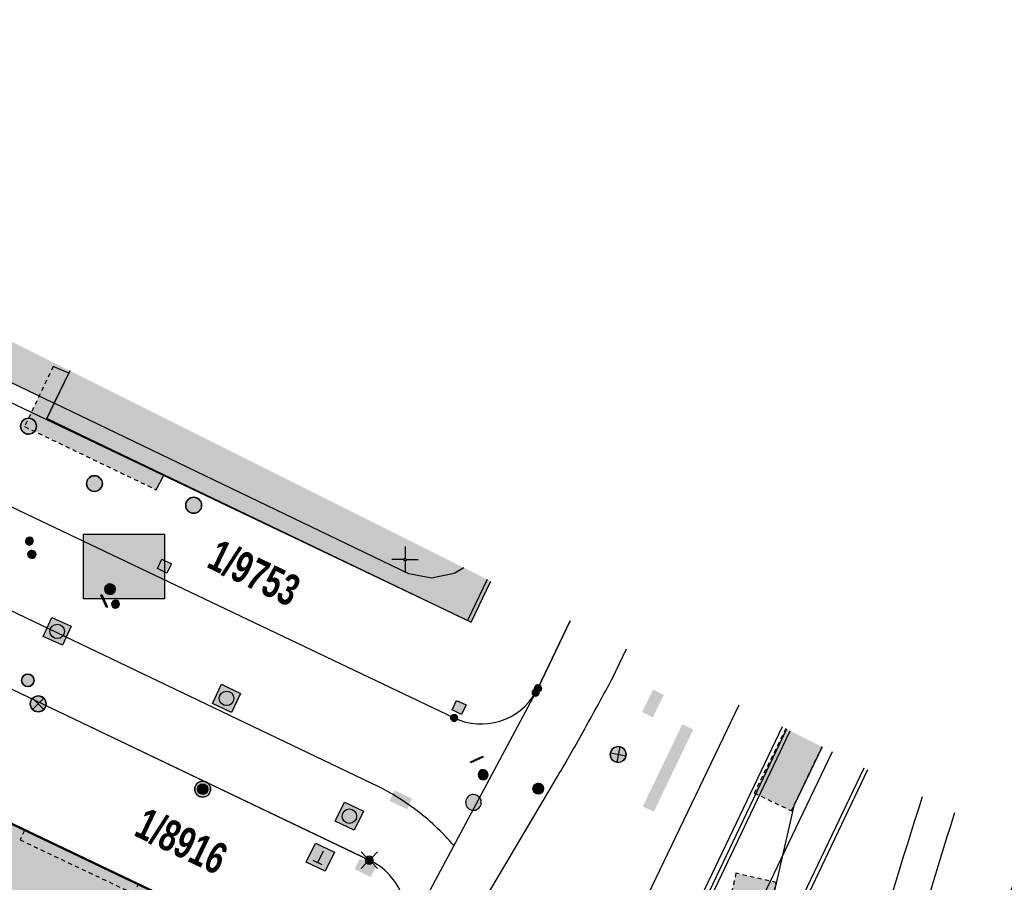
# Model space of a CAD drawing. Header units: metres. Extents: x 2695560 to 2696939, y 1260491 to 1262050.
# Tile 999 of 1005: x 2696683 to 2696729, y 1261759 to 1261800. Entities that reach past the tile are written whole.
import ezdxf

# ---------------------------------------------------------------- set-up
doc = ezdxf.new("R2010")
doc.units = ezdxf.units.M
doc.linetypes.add('AUSGEZOGEN', pattern=[0])
doc.linetypes.add('VERDECKT2_S2', pattern=[0.36, 0.2, -0.16])
for name, color, linetype in [('XR$1$AV_Flächen (EO)', 7, 'AUSGEZOGEN'), ('XR$1$AV_Gebäudeflächen (BB)', 7, 'AUSGEZOGEN'), ('XR$1$AV_Gebäudeflächen (EO)', 7, 'AUSGEZOGEN'), ('XR$1$AV_Grenzpunkte', 7, 'AUSGEZOGEN'), ('XR$1$AV_Grundstück-Nr.', 7, 'AUSGEZOGEN'), ('XR$1$AV_Koordinatennetzpunkte', 7, 'AUSGEZOGEN'), ('XR$1$AV_Linien (BB)', 7, 'AUSGEZOGEN'), ('XR$1$AV_Linien (EO)', 7, 'AUSGEZOGEN'), ('XR$1$AW_LK_Schachtdeckel', 24, 'AUSGEZOGEN'), ('XR$1$EW_LK_Bauwerk_FL_Linie_Punkt', 1, 'AUSGEZOGEN'), ('XR$1$EW_LK_Knoten', 1, 'AUSGEZOGEN'), ('XR$1$FM_LK_SW_TRASSEKNOTEN', 94, 'AUSGEZOGEN'), ('XR$1$GA_LK_Absperrarmatur', 32, 'AUSGEZOGEN'), ('XR$1$GA_LK_Rohrleitungsteil', 32, 'AUSGEZOGEN'), ('XR$1$GA_LK_Siphon', 32, 'AUSGEZOGEN'), ('XR$1$Liegenschaftsgrenzen', 7, 'AUSGEZOGEN'), ('XR$1$PFAV', 255, 'AUSGEZOGEN'), ('XR$1$PFAW', 255, 'AUSGEZOGEN'), ('XR$1$PFEW', 255, 'AUSGEZOGEN'), ('XR$1$PFGA', 255, 'AUSGEZOGEN'), ('XR$1$PFWA', 255, 'AUSGEZOGEN'), ('XR$1$PFWFM', 255, 'AUSGEZOGEN'), ('XR$1$RP_Abstandslinie', 7, 'AUSGEZOGEN'), ('XR$1$WA_LK_Absperrarmatur', 171, 'AUSGEZOGEN'), ('XR$1$WA_LK_Hydrant', 171, 'AUSGEZOGEN')]:
    doc.layers.add(name, color=color, linetype=linetype)
doc.styles.add('ARIAL', font='arial.ttf')

# ---------------------------------------------------------------- blocks, each defined once
blk = doc.blocks.new('COMPLEXOBJECT_68')
at = {"layer": 'XR$1$AV_Linien (BB)', "color": 7, "linetype": 'AUSGEZOGEN', "transparency": 33554687}
blk.add_lwpolyline([(6660.27, 11778.901), (6664.64, 11776.82), (6698.3, 11760.74)], dxfattribs=at)
for centre, radius, start, end in [((6697.054, 11758.016), 2.996, 19.3871, 65.4235), ((6697.06, 11757.976), 3.004, 333.5872, 20.1335)]:
    blk.add_arc(centre, radius, start, end, dxfattribs=at)
blk = doc.blocks.new('COMPLEXOBJECT_383')
at = {"layer": 'XR$1$AV_Linien (BB)', "color": 7, "linetype": 'AUSGEZOGEN', "transparency": 33554687}
blk.add_lwpolyline([(6698.751, 11764.221), (6669.281, 11778.316), (6666.161, 11778.056), (6637.977, 11791.549), (6603.966, 11807.759)], dxfattribs=at)
for centre, radius, start, end in [((6693.641, 11754.006), 11.422, 53.4092, 63.421), ((6693.682, 11754.065), 11.35, 40.4704, 53.3986)]:
    blk.add_arc(centre, radius, start, end, dxfattribs=at)
blk = doc.blocks.new('COMPLEXOBJECT_489')
at = {"layer": 'XR$1$AV_Linien (BB)', "color": 7, "linetype": 'AUSGEZOGEN', "transparency": 33554687}
blk.add_line((6709.853, 11769.379), (6710.514, 11770.76), dxfattribs=at)
blk.add_lwpolyline([(6685.663, 11721.56), (6687.949, 11726.322), (6701.87, 11755.452), (6703.454, 11758.322), (6707.242, 11764.705)], dxfattribs=at)
for centre, radius, start, end in [((6561.824, 11849.007), 168.087, 330.78895, 331.72318), ((6563.774, 11847.893), 165.842, 329.89343, 330.79629)]:
    blk.add_arc(centre, radius, start, end, dxfattribs=at)
blk = doc.blocks.new('COMPLEXOBJECT_647')
at = {"layer": 'XR$1$AV_Linien (BB)', "color": 7, "linetype": 'AUSGEZOGEN', "transparency": 33554687}
blk.add_line((6677.89, 11779.14), (6702.33, 11767.49), dxfattribs=at)
blk.add_arc((6703.613, 11770.201), 2.999, 244.6713, 329.6215, dxfattribs=at)
blk = doc.blocks.new('COMPLEXOBJECT_836')
at = {"layer": 'XR$1$AV_Flächen (EO)', "color": 7, "linetype": 'AUSGEZOGEN', "transparency": 33554687}
blk.add_line((6718.114, 11766.963), (6708.629, 11747.052), dxfattribs=at)
for centre, radius, start, end in [((6740.282, 11731.288), 35.361, 153.5257, 160.092), ((6740.71, 11731.135), 35.815, 160.0945, 165.8953)]:
    blk.add_arc(centre, radius, start, end, dxfattribs=at)
blk = doc.blocks.new('COMPLEXOBJECT_1016')
at = {"layer": 'XR$1$AV_Linien (EO)', "color": 7, "linetype": 'AUSGEZOGEN', "transparency": 33554687}
blk.add_line((6718.59, 11736.733), (6720.184, 11736.273), dxfattribs=at)
for centre, radius, start, end in [((7205.256, 11611.947), 502.404, 162.50535, 163.19932), ((7300.105, 11533.015), 614.514, 158.197521, 158.728535), ((7210.981, 11610.199), 508.389, 163.19721, 165.588), ((7297.214, 11534.208), 611.387, 158.734397, 160.700708)]:
    blk.add_arc(centre, radius, start, end, dxfattribs=at)
blk = doc.blocks.new('COMPLEXOBJECT_1141')
at = {"layer": 'XR$1$AV_Linien (EO)', "color": 7, "linetype": 'AUSGEZOGEN', "transparency": 33554687}
blk.add_line((6696.359, 11663.685), (6702.865, 11682.137), dxfattribs=at)
blk.add_lwpolyline([(6708.591, 11701.781), (6709.965, 11707.692), (6714.415, 11726.84)], dxfattribs=at)
for centre, radius, start, end in [((7182.385, 11618.05), 480.449, 162.3475, 166.91282), ((6528.476, 11743.626), 184.911, 340.57753, 346.92088)]:
    blk.add_arc(centre, radius, start, end, dxfattribs=at)
blk = doc.blocks.new('COMPLEXOBJECT_1142')
at = {"layer": 'XR$1$AV_Linien (EO)', "color": 7, "linetype": 'AUSGEZOGEN', "transparency": 33554687}
blk.add_line((6696.359, 11663.685), (6721.792, 11735.819), dxfattribs=at)
blk.add_arc((7287.329, 11536.411), 599.663, 158.059086, 160.577376, dxfattribs=at)
blk = doc.blocks.new('COMPLEXOBJECT_1205')
at = {"layer": 'XR$1$Liegenschaftsgrenzen', "color": 7, "linetype": 'AUSGEZOGEN', "transparency": 33554687}
blk.add_line((6677.89, 11779.14), (6702.33, 11767.49), dxfattribs=at)
blk.add_arc((6703.613, 11770.201), 2.999, 244.6713, 329.6215, dxfattribs=at)
blk = doc.blocks.new('COMPLEXOBJECT_1206')
at = {"layer": 'XR$1$Liegenschaftsgrenzen', "color": 7, "linetype": 'AUSGEZOGEN', "transparency": 33554687}
blk.add_line((6698.3, 11760.74), (6664.64, 11776.82), dxfattribs=at)
for centre, radius, start, end in [((6697.054, 11758.016), 2.996, 19.3871, 65.4235), ((6697.06, 11757.976), 3.004, 333.5872, 20.1335)]:
    blk.add_arc(centre, radius, start, end, dxfattribs=at)
blk = doc.blocks.new('COMPLEXOBJECT_1398')
at = {"layer": 'XR$1$Liegenschaftsgrenzen', "color": 7, "linetype": 'AUSGEZOGEN', "transparency": 33554687}
blk.add_line((6707.847, 11772.093), (6706.31, 11768.89), dxfattribs=at)
blk.add_arc((6703.566, 11770.223), 3.051, 329.7053, 334.092, dxfattribs=at)
blk = doc.blocks.new('BWAV20')
at = {"true_color": 0x000000, "transparency": 33554687}
blk.add_hatch(color=18, dxfattribs=at).paths.add_polyline_path([(0.17, 0), (0.16, 0.03), (0.15, 0.07), (0.14, 0.1), (0.11, 0.12), (0.09, 0.14), (0.06, 0.16), (0.03, 0.16), (-0.01, 0.17), (-0.04, 0.16), (-0.07, 0.15), (-0.1, 0.13), (-0.13, 0.11), (-0.15, 0.08), (-0.16, 0.05), (-0.17, 0.02), (-0.17, -0.02), (-0.16, -0.05), (-0.15, -0.08), (-0.13, -0.11), (-0.1, -0.13), (-0.07, -0.15), (-0.04, -0.16), (-0.01, -0.17), (0.03, -0.16), (0.06, -0.16), (0.09, -0.14), (0.11, -0.12), (0.14, -0.1), (0.15, -0.07), (0.16, -0.03)])
at = {"layer": 'XR$1$PFAV', "transparency": 33554687}
blk.add_hatch(color=7, dxfattribs=at).paths.add_polyline_path([(0.5, 0), (0.49, 0.1), (0.46, 0.2), (0.41, 0.29), (0.34, 0.36), (0.26, 0.42), (0.17, 0.47), (0.08, 0.49), (-0.03, 0.5), (-0.13, 0.48), (-0.22, 0.45), (-0.31, 0.4), (-0.38, 0.33), (-0.44, 0.24), (-0.48, 0.15), (-0.5, 0.05), (-0.5, -0.05), (-0.48, -0.15), (-0.44, -0.24), (-0.38, -0.33), (-0.31, -0.4), (-0.22, -0.45), (-0.13, -0.48), (-0.03, -0.5), (0.08, -0.49), (0.17, -0.47), (0.26, -0.42), (0.34, -0.36), (0.41, -0.29), (0.46, -0.2), (0.49, -0.1)])
blk = doc.blocks.new('BWAV19')
at = {"layer": 'XR$1$PFAV', "transparency": 33554687}
blk.add_hatch(color=7, dxfattribs=at).paths.add_polyline_path([(0, 0.24), (-0.024, 0.239), (-0.048, 0.235), (-0.072, 0.229), (-0.095, 0.221), (-0.116, 0.21), (-0.137, 0.197), (-0.156, 0.182), (-0.174, 0.165), (-0.19, 0.147), (-0.204, 0.127), (-0.215, 0.106), (-0.225, 0.083), (-0.232, 0.06), (-0.237, 0.036), (-0.24, 0.012), (-0.24, -0.012), (-0.237, -0.036), (-0.232, -0.06), (-0.225, -0.083), (-0.215, -0.106), (-0.204, -0.127), (-0.19, -0.147), (-0.174, -0.165), (-0.156, -0.182), (-0.137, -0.197), (-0.116, -0.21), (-0.095, -0.221), (-0.072, -0.229), (-0.048, -0.235), (-0.024, -0.239), (0, -0.24), (0.024, -0.239), (0.048, -0.235), (0.072, -0.229), (0.095, -0.221), (0.116, -0.21), (0.137, -0.197), (0.156, -0.182), (0.174, -0.165), (0.19, -0.147), (0.204, -0.127), (0.215, -0.106), (0.225, -0.083), (0.232, -0.06), (0.237, -0.036), (0.24, -0.012), (0.24, 0.012), (0.237, 0.036), (0.232, 0.06), (0.225, 0.083), (0.215, 0.106), (0.204, 0.127), (0.19, 0.147), (0.174, 0.165), (0.156, 0.182), (0.137, 0.197), (0.116, 0.21), (0.095, 0.221), (0.072, 0.229), (0.048, 0.235), (0.024, 0.239)])
at = {"color": 7, "transparency": 33554687}
for p, q in [((-0.5, 0.5), (-0.17, 0.17)), ((0.17, 0.17), (0.5, 0.5)), ((-0.5, -0.5), (-0.17, -0.17)), ((0.17, -0.17), (0.5, -0.5))]:
    blk.add_line(p, q, dxfattribs=at)
for start, end in [(90, 270), (270, 90)]:
    blk.add_arc((0, 0), 0.24, start, end, dxfattribs=at)
blk = doc.blocks.new('BAV15')
at = {"layer": 'XR$1$PFAV', "transparency": 33554687}
blk.add_hatch(color=7, dxfattribs=at).paths.add_polyline_path([(0.5, 0), (0.49, 0.1), (0.46, 0.2), (0.41, 0.29), (0.34, 0.36), (0.26, 0.42), (0.17, 0.47), (0.08, 0.49), (-0.03, 0.5), (-0.13, 0.48), (-0.22, 0.45), (-0.31, 0.4), (-0.38, 0.33), (-0.44, 0.24), (-0.48, 0.15), (-0.5, 0.05), (-0.5, -0.05), (-0.48, -0.15), (-0.44, -0.24), (-0.38, -0.33), (-0.31, -0.4), (-0.22, -0.45), (-0.13, -0.48), (-0.03, -0.5), (0.08, -0.49), (0.17, -0.47), (0.26, -0.42), (0.34, -0.36), (0.41, -0.29), (0.46, -0.2), (0.49, -0.1)])
at = {"color": 7, "transparency": 33554687}
for start, end in [(90, 270), (270, 90)]:
    blk.add_arc((0, 0), 0.5, start, end, dxfattribs=at)
at = {"layer": 'XR$1$PFAV', "transparency": 33554687}
blk.add_circle((0, 0), 0.5, dxfattribs=at)
blk = doc.blocks.new('BAV2041')
at = {"color": 7, "transparency": 33554687}
for p, q in [((0, 0.5), (0, 0.05)), ((-0.05, 0), (-0.5, 0)), ((0.05, 0), (0.5, 0)), ((0, -0.05), (0, -0.5))]:
    blk.add_line(p, q, dxfattribs=at)
blk.add_circle((0, 0), 0.05, dxfattribs=at)
for start, end in [(90, 270), (270, 90)]:
    blk.add_arc((0, 0), 0.05, start, end, dxfattribs=at)
blk = doc.blocks.new('BAW2087')
at = {"lineweight": 25, "true_color": 0x000000, "transparency": 33554687}
h = blk.add_hatch(color=18, dxfattribs=at)
h.paths.add_polyline_path([(-0.5, 0.5), (-0.5, -0.5), (0.5, -0.5), (0.5, 0.5)])
h.paths.add_polyline_path([(0.337, -0.069), (0.316, -0.136), (0.282, -0.196), (0.237, -0.249), (0.182, -0.292), (0.119, -0.322), (0.052, -0.34), (-0.017, -0.343), (-0.086, -0.333), (-0.151, -0.309), (-0.21, -0.272), (-0.261, -0.224), (-0.301, -0.167), (-0.328, -0.103), (-0.342, -0.035), (-0.342, 0.035), (-0.328, 0.103), (-0.301, 0.167), (-0.261, 0.224), (-0.21, 0.272), (-0.151, 0.309), (-0.086, 0.333), (-0.017, 0.343), (0.052, 0.34), (0.119, 0.322), (0.182, 0.292), (0.237, 0.249), (0.282, 0.196), (0.316, 0.136), (0.337, 0.069), (0.344, 0)], flags=16)
at = {"layer": 'XR$1$PFAW', "lineweight": 25, "transparency": 33554687}
blk.add_hatch(color=7, dxfattribs=at).paths.add_polyline_path([(0.344, 0), (0.337, 0.069), (0.316, 0.136), (0.282, 0.196), (0.237, 0.249), (0.182, 0.292), (0.119, 0.322), (0.052, 0.34), (-0.017, 0.343), (-0.086, 0.333), (-0.151, 0.309), (-0.21, 0.272), (-0.261, 0.224), (-0.301, 0.167), (-0.328, 0.103), (-0.342, 0.035), (-0.342, -0.035), (-0.328, -0.103), (-0.301, -0.167), (-0.261, -0.224), (-0.21, -0.272), (-0.151, -0.309), (-0.086, -0.333), (-0.017, -0.343), (0.052, -0.34), (0.119, -0.322), (0.182, -0.292), (0.237, -0.249), (0.282, -0.196), (0.316, -0.136), (0.337, -0.069)])
at = {"lineweight": 25, "transparency": 33554687}
for p, q in [((-0.5, 0.5, 0.993), (0.5, 0.5, 0.993)), ((-0.5, -0.5, 0.993), (-0.5, 0.5, 0.993)), ((0.5, 0.5, 0.993), (0.5, -0.5, 0.993)), ((0.5, -0.5, 0.993), (-0.5, -0.5, 0.993))]:
    blk.add_line(p, q, dxfattribs=at)
blk.add_circle((0, 0), 0.344, dxfattribs=at)
at = {"layer": 'XR$1$PFAW', "lineweight": 25, "transparency": 33554687}
blk.add_line((-0.5, 0.5), (0.5, 0.5), dxfattribs=at)
at = {"layer": 'XR$1$PFAW', "color": 31, "lineweight": 25, "transparency": 33554687}
for p, q in [((-0.5, -0.5), (-0.5, 0.5)), ((0.5, 0.5), (0.5, -0.5)), ((0.5, -0.5), (-0.5, -0.5))]:
    blk.add_line(p, q, dxfattribs=at)
at = {"layer": 'XR$1$PFAW', "lineweight": 25, "transparency": 33554687}
blk.add_circle((0, 0), 0.344, dxfattribs=at)
blk = doc.blocks.new('BAW2088')
at = {"layer": 'XR$1$PFAW', "transparency": 33554687}
blk.add_hatch(color=253, dxfattribs=at).paths.add_polyline_path([(0.51, 0), (0.5, 0.101), (0.47, 0.197), (0.421, 0.286), (0.355, 0.362), (0.275, 0.424), (0.184, 0.469), (0.086, 0.494), (-0.015, 0.499), (-0.115, 0.484), (-0.21, 0.449), (-0.296, 0.395), (-0.369, 0.326), (-0.427, 0.243), (-0.467, 0.15), (-0.487, 0.051), (-0.487, -0.051), (-0.467, -0.15), (-0.427, -0.243), (-0.369, -0.326), (-0.296, -0.395), (-0.21, -0.449), (-0.115, -0.484), (-0.015, -0.499), (0.086, -0.494), (0.184, -0.469), (0.275, -0.424), (0.355, -0.362), (0.421, -0.286), (0.47, -0.197), (0.5, -0.101)])
at = {"transparency": 33554687}
for start, end in [(91.19481, 268.80519), (268.80519, 91.19481)]:
    blk.add_arc((0.01, 0), 0.5, start, end, dxfattribs=at)
at = {"layer": 'XR$1$PFAW', "transparency": 33554687}
blk.add_circle((0.01, 0), 0.5, dxfattribs=at)
blk = doc.blocks.new('BAW2082')
at = {"layer": 'XR$1$PFAW', "transparency": 33554687}
blk.add_hatch(color=7, dxfattribs=at).paths.add_polyline_path([(0.509, -0.003), (0.499, 0.098), (0.469, 0.194), (0.42, 0.283), (0.354, 0.359), (0.274, 0.421), (0.183, 0.466), (0.085, 0.491), (-0.016, 0.496), (-0.116, 0.481), (-0.211, 0.446), (-0.297, 0.392), (-0.37, 0.323), (-0.428, 0.24), (-0.468, 0.147), (-0.488, 0.047), (-0.488, -0.054), (-0.468, -0.153), (-0.428, -0.246), (-0.37, -0.329), (-0.297, -0.398), (-0.211, -0.452), (-0.116, -0.487), (-0.016, -0.502), (0.085, -0.497), (0.183, -0.472), (0.274, -0.427), (0.354, -0.366), (0.42, -0.289), (0.469, -0.2), (0.499, -0.104)])
at = {"transparency": 33554687}
for start, end in [(91.19481, 268.80519), (268.80519, 91.19481)]:
    blk.add_arc((0.01, 0), 0.5, start, end, dxfattribs=at)
at = {"layer": 'XR$1$PFAW', "transparency": 33554687}
blk.add_circle((0.009, -0.003), 0.5, dxfattribs=at)
blk = doc.blocks.new('BAW2089')
at = {"layer": 'XR$1$PFAW', "transparency": 33554687}
blk.add_hatch(color=7, dxfattribs=at).paths.add_polyline_path([(-0.5, 0.5), (-0.5, -0.5), (0.5, -0.5), (0.5, 0.5)])
at = {"transparency": 33554687}
blk.add_lwpolyline([(-0.5, 0.5), (0.5, 0.5), (0.5, -0.5), (-0.5, -0.5), (-0.5, 0.5)], close=True, dxfattribs=at)
at = {"layer": 'XR$1$PFAW', "transparency": 33554687}
blk.add_lwpolyline([(-0.5, 0.5), (0.5, 0.5), (0.5, -0.5), (-0.5, -0.5), (-0.5, 0.5)], close=True, dxfattribs=at)
blk = doc.blocks.new('BWA2009')
at = {"true_color": 0x000000, "transparency": 33554687}
blk.add_hatch(color=18, dxfattribs=at).paths.add_polyline_path([(0.333, 0), (0.327, 0.067), (0.306, 0.131), (0.274, 0.19), (0.23, 0.242), (0.176, 0.283), (0.116, 0.313), (0.05, 0.329), (-0.017, 0.333), (-0.084, 0.323), (-0.147, 0.299), (-0.204, 0.264), (-0.253, 0.217), (-0.291, 0.162), (-0.318, 0.1), (-0.332, 0.034), (-0.332, -0.034), (-0.318, -0.1), (-0.291, -0.162), (-0.253, -0.217), (-0.204, -0.264), (-0.147, -0.299), (-0.084, -0.323), (-0.017, -0.333), (0.05, -0.329), (0.116, -0.313), (0.176, -0.283), (0.23, -0.242), (0.274, -0.19), (0.306, -0.131), (0.327, -0.067)])
at = {"layer": 'XR$1$PFWA', "transparency": 33554687}
blk.add_hatch(color=7, dxfattribs=at).paths.add_polyline_path([(0.5, 0), (0.49, 0.101), (0.459, 0.197), (0.41, 0.286), (0.344, 0.362), (0.264, 0.424), (0.174, 0.469), (0.076, 0.494), (-0.025, 0.499), (-0.125, 0.484), (-0.22, 0.449), (-0.306, 0.395), (-0.379, 0.326), (-0.437, 0.243), (-0.477, 0.15), (-0.497, 0.051), (-0.497, -0.051), (-0.477, -0.15), (-0.437, -0.243), (-0.379, -0.326), (-0.306, -0.395), (-0.22, -0.449), (-0.125, -0.484), (-0.025, -0.499), (0.076, -0.494), (0.174, -0.469), (0.264, -0.424), (0.344, -0.362), (0.41, -0.286), (0.459, -0.197), (0.49, -0.101)])
at = {"transparency": 33554687}
blk.add_circle((0, 0), 0.333, dxfattribs=at)
for start, end in [(90, 180), (180, 270), (0, 90), (270, 0)]:
    blk.add_arc((0, 0), 0.5, start, end, dxfattribs=at)
at = {"layer": 'XR$1$PFWA', "transparency": 33554687}
blk.add_circle((0, 0), 0.5, dxfattribs=at)
blk = doc.blocks.new('BWA965')
at = {"layer": 'XR$1$PFWA', "transparency": 33554687}
blk.add_hatch(color=7, dxfattribs=at).paths.add_polyline_path([(0, 0.5), (-0.051, 0.497), (-0.101, 0.49), (-0.15, 0.477), (-0.197, 0.459), (-0.243, 0.437), (-0.286, 0.41), (-0.326, 0.379), (-0.362, 0.344), (-0.395, 0.306), (-0.424, 0.264), (-0.449, 0.22), (-0.469, 0.174), (-0.484, 0.125), (-0.494, 0.076), (-0.499, 0.025), (-0.499, -0.025), (-0.494, -0.076), (-0.484, -0.125), (-0.469, -0.174), (-0.449, -0.22), (-0.424, -0.264), (-0.395, -0.306), (-0.362, -0.344), (-0.326, -0.379), (-0.286, -0.41), (-0.243, -0.437), (-0.197, -0.459), (-0.15, -0.477), (-0.101, -0.49), (-0.051, -0.497), (0, -0.5), (0.051, -0.497), (0.101, -0.49), (0.15, -0.477), (0.197, -0.459), (0.243, -0.437), (0.286, -0.41), (0.326, -0.379), (0.362, -0.344), (0.395, -0.306), (0.424, -0.264), (0.449, -0.22), (0.469, -0.174), (0.484, -0.125), (0.494, -0.076), (0.499, -0.025), (0.499, 0.025), (0.494, 0.076), (0.484, 0.125), (0.469, 0.174), (0.449, 0.22), (0.424, 0.264), (0.395, 0.306), (0.362, 0.344), (0.326, 0.379), (0.286, 0.41), (0.243, 0.437), (0.197, 0.459), (0.15, 0.477), (0.101, 0.49), (0.051, 0.497)])
at = {"transparency": 33554687}
blk.add_line((0, 0.5), (0, -0.5), dxfattribs=at)
for start, end in [(90, 270), (270, 90)]:
    blk.add_arc((0, 0), 0.5, start, end, dxfattribs=at)
blk = doc.blocks.new('BWA2012')
at = {"layer": 'XR$1$PFWA', "transparency": 33554687}
blk.add_hatch(color=7, dxfattribs=at).paths.add_polyline_path([(0.5, 0), (0.49, 0.1), (0.46, 0.2), (0.41, 0.29), (0.34, 0.36), (0.26, 0.42), (0.17, 0.47), (0.08, 0.49), (-0.03, 0.5), (-0.13, 0.48), (-0.22, 0.45), (-0.31, 0.4), (-0.38, 0.33), (-0.44, 0.24), (-0.48, 0.15), (-0.5, 0.05), (-0.5, -0.05), (-0.48, -0.15), (-0.44, -0.24), (-0.38, -0.33), (-0.31, -0.4), (-0.22, -0.45), (-0.13, -0.48), (-0.03, -0.5), (0.08, -0.49), (0.17, -0.47), (0.26, -0.42), (0.34, -0.36), (0.41, -0.29), (0.46, -0.2), (0.49, -0.1)])
at = {"transparency": 33554687}
blk.add_line((0.35, 0.35), (-0.35, -0.35), dxfattribs=at)
for start, end in [(45, 225), (225, 45)]:
    blk.add_arc((0, 0), 0.5, start, end, dxfattribs=at)
at = {"layer": 'XR$1$PFWA', "transparency": 33554687}
blk.add_circle((0, 0), 0.5, dxfattribs=at)
blk = doc.blocks.new('BGA2013')
at = {"transparency": 33554687}
blk.add_hatch(color=36, dxfattribs=at).paths.add_polyline_path([(-0.291, -0.409), (0.352, 0.357), (0.291, 0.409), (-0.352, -0.357)])
at = {"color": 32, "transparency": 33554687}
blk.add_lwpolyline([(-0.291, -0.409), (-0.352, -0.357), (0.291, 0.409), (0.352, 0.357), (-0.291, -0.409)], close=True, dxfattribs=at)
blk = doc.blocks.new('BGA15')
at = {"layer": 'XR$1$PFGA', "transparency": 33554687}
blk.add_hatch(color=7, dxfattribs=at).paths.add_polyline_path([(0.5, 0), (0.49, 0.101), (0.459, 0.197), (0.41, 0.286), (0.344, 0.362), (0.264, 0.424), (0.174, 0.469), (0.076, 0.494), (-0.025, 0.499), (-0.125, 0.484), (-0.22, 0.449), (-0.306, 0.395), (-0.379, 0.326), (-0.437, 0.243), (-0.477, 0.15), (-0.497, 0.051), (-0.497, -0.051), (-0.477, -0.15), (-0.437, -0.243), (-0.379, -0.326), (-0.306, -0.395), (-0.22, -0.449), (-0.125, -0.484), (-0.025, -0.499), (0.076, -0.494), (0.174, -0.469), (0.264, -0.424), (0.344, -0.362), (0.41, -0.286), (0.459, -0.197), (0.49, -0.101)])
at = {"color": 32, "transparency": 33554687}
for start, end in [(91.19481, 268.80519), (268.80519, 91.19481)]:
    blk.add_arc((0, 0), 0.5, start, end, dxfattribs=at)
at = {"layer": 'XR$1$PFGA', "transparency": 33554687}
blk.add_circle((0, 0), 0.5, dxfattribs=at)
blk = doc.blocks.new('BGA965')
at = {"layer": 'XR$1$PFGA', "transparency": 33554687}
blk.add_hatch(color=7, dxfattribs=at).paths.add_polyline_path([(0.5, 0), (0.49, 0.101), (0.459, 0.197), (0.41, 0.286), (0.344, 0.362), (0.264, 0.424), (0.174, 0.469), (0.076, 0.494), (-0.025, 0.499), (-0.125, 0.484), (-0.22, 0.449), (-0.306, 0.395), (-0.379, 0.326), (-0.437, 0.243), (-0.477, 0.15), (-0.497, 0.051), (-0.497, -0.051), (-0.477, -0.15), (-0.437, -0.243), (-0.379, -0.326), (-0.306, -0.395), (-0.22, -0.449), (-0.125, -0.484), (-0.025, -0.499), (0.076, -0.494), (0.174, -0.469), (0.264, -0.424), (0.344, -0.362), (0.41, -0.286), (0.459, -0.197), (0.49, -0.101)])
at = {"color": 32, "transparency": 33554687}
blk.add_line((0, 0.5), (0, -0.5), dxfattribs=at)
for start, end in [(90, 270), (270, 90)]:
    blk.add_arc((0, 0), 0.5, start, end, dxfattribs=at)
at = {"layer": 'XR$1$PFGA', "transparency": 33554687}
blk.add_circle((0, 0), 0.5, dxfattribs=at)
blk = doc.blocks.new('BGA2012')
at = {"layer": 'XR$1$PFGA', "transparency": 33554687}
blk.add_hatch(color=7, dxfattribs=at).paths.add_polyline_path([(0.35, -0.35), (0.42, -0.28), (0.46, -0.19), (0.49, -0.09), (0.5, 0.01), (0.49, 0.11), (0.45, 0.21), (0.4, 0.3), (0.34, 0.37), (0.25, 0.43), (0.16, 0.47), (0.06, 0.5), (-0.04, 0.5), (-0.14, 0.48), (-0.23, 0.44), (-0.32, 0.39), (-0.39, 0.32), (-0.44, 0.23), (-0.48, 0.14), (-0.5, 0.04), (-0.5, -0.06), (-0.47, -0.16), (-0.43, -0.25), (-0.37, -0.34), (-0.3, -0.4), (-0.21, -0.45), (-0.11, -0.49), (-0.01, -0.5), (0.09, -0.49), (0.19, -0.46), (0.28, -0.42)])
at = {"color": 32, "transparency": 33554687}
blk.add_line((0.35, 0.35), (-0.35, -0.35), dxfattribs=at)
for start, end in [(45, 225), (225, 45)]:
    blk.add_arc((0, 0), 0.5, start, end, dxfattribs=at)
blk = doc.blocks.new('BEW15')
at = {"layer": 'XR$1$PFEW', "transparency": 33554687}
h = blk.add_hatch(color=7, dxfattribs=at)
h.paths.add_polyline_path([(-0.5, 0), (-0.497, -0.05), (-0.489, -0.1), (-0.477, -0.15), (-0.459, -0.197), (-0.437, -0.242), (-0.41, -0.285), (-0.379, -0.326), (-0.344, -0.362), (-0.306, -0.395), (-0.264, -0.424), (-0.22, -0.449), (-0.173, -0.469), (-0.125, -0.484), (-0.075, -0.494), (-0.025, -0.499), (0.026, -0.499), (0.076, -0.494), (0.126, -0.484), (0.174, -0.469), (0.22, -0.449), (0.265, -0.424), (0.306, -0.395), (0.345, -0.362), (0.38, -0.326), (0.411, -0.285), (0.437, -0.242), (0.46, -0.197), (0.477, -0.15), (0.49, -0.1), (0.498, -0.05), (0.5, 0), (0.498, 0.051), (0.49, 0.101), (0.477, 0.15), (0.46, 0.197), (0.437, 0.243), (0.411, 0.286), (0.38, 0.326), (0.345, 0.363), (0.306, 0.396), (0.265, 0.424), (0.22, 0.449), (0.174, 0.469), (0.126, 0.484), (0.076, 0.494), (0.026, 0.5), (-0.025, 0.5), (-0.075, 0.494), (-0.125, 0.484), (-0.173, 0.469), (-0.22, 0.449), (-0.264, 0.424), (-0.306, 0.396), (-0.344, 0.363), (-0.379, 0.326), (-0.41, 0.286), (-0.437, 0.243), (-0.459, 0.197), (-0.477, 0.15), (-0.489, 0.101), (-0.497, 0.051)])
h.paths.add_polyline_path([(0.01, 0.001), (0.01, 0), (0.01, -0.001), (0.01, -0.002), (0.01, -0.003), (0.009, -0.004), (0.009, -0.005), (0.009, -0.006), (0.008, -0.006), (0.007, -0.007), (0.006, -0.008), (0.006, -0.008), (0.005, -0.009), (0.004, -0.009), (0.003, -0.01), (0.002, -0.01), (0.001, -0.01), (0, -0.01), (-0.001, -0.01), (-0.002, -0.01), (-0.003, -0.009), (-0.004, -0.009), (-0.005, -0.008), (-0.006, -0.008), (-0.007, -0.007), (-0.007, -0.006), (-0.008, -0.006), (-0.008, -0.005), (-0.009, -0.004), (-0.009, -0.003), (-0.009, -0.002), (-0.01, -0.001), (-0.01, 0), (-0.01, 0.001), (-0.009, 0.002), (-0.009, 0.003), (-0.009, 0.004), (-0.008, 0.005), (-0.008, 0.006), (-0.007, 0.007), (-0.007, 0.007), (-0.006, 0.008), (-0.005, 0.009), (-0.004, 0.009), (-0.003, 0.01), (-0.002, 0.01), (-0.001, 0.01), (0, 0.01), (0.001, 0.01), (0.002, 0.01), (0.003, 0.01), (0.004, 0.01), (0.005, 0.009), (0.006, 0.009), (0.006, 0.008), (0.007, 0.007), (0.008, 0.007), (0.009, 0.006), (0.009, 0.005), (0.009, 0.004), (0.01, 0.003), (0.01, 0.002)], flags=16)
at = {"color": 1, "transparency": 33554687}
for start, end in [(0, 180), (180, 0)]:
    blk.add_arc((0, 0), 0.5, start, end, dxfattribs=at)
at = {"layer": 'XR$1$PFEW', "transparency": 33554687}
blk.add_circle((0, 0), 0.5, dxfattribs=at)
blk = doc.blocks.new('BEWLP2549_S')
at = {"layer": 'XR$1$PFEW', "transparency": 33554687}
blk.add_hatch(color=7, dxfattribs=at).paths.add_polyline_path([(0.5, 0), (0.49, 0.101), (0.459, 0.197), (0.41, 0.286), (0.344, 0.362), (0.264, 0.424), (0.174, 0.469), (0.076, 0.494), (-0.025, 0.499), (-0.125, 0.484), (-0.22, 0.449), (-0.306, 0.395), (-0.379, 0.326), (-0.437, 0.243), (-0.477, 0.15), (-0.497, 0.051), (-0.497, -0.051), (-0.477, -0.15), (-0.437, -0.243), (-0.379, -0.326), (-0.306, -0.395), (-0.22, -0.449), (-0.125, -0.484), (-0.025, -0.499), (0.076, -0.494), (0.174, -0.469), (0.264, -0.424), (0.344, -0.362), (0.41, -0.286), (0.459, -0.197), (0.49, -0.101)])
at = {"color": 1, "transparency": 33554687}
for p, q in [((0.354, -0.354), (-0.354, 0.354)), ((-0.354, -0.354), (0.354, 0.354))]:
    blk.add_line(p, q, dxfattribs=at)
for start, end in [(91.38095, 268.61905), (268.61905, 91.38095)]:
    blk.add_arc((0, 0), 0.5, start, end, dxfattribs=at)
at = {"layer": 'XR$1$PFEW', "transparency": 33554687}
blk.add_circle((0, 0), 0.5, dxfattribs=at)
blk = doc.blocks.new('BWFM5')
at = {"layer": 'XR$1$PFWFM', "transparency": 33554687}
blk.add_hatch(color=7, dxfattribs=at).paths.add_polyline_path([(-0.5, 0.5), (-0.5, -0.5), (0.5, -0.5), (0.5, 0.5)])
at = {"color": 94, "transparency": 33554687}
for p, q in [((-0.237, 0.281), (0.236, 0.281)), ((0, 0.278), (0, -0.341))]:
    blk.add_line(p, q, dxfattribs=at)
blk.add_lwpolyline([(-0.5, 0.5), (0.5, 0.5), (0.5, -0.5), (-0.5, -0.5), (-0.5, 0.5)], close=True, dxfattribs=at)
blk = doc.blocks.new('BWFM2')
at = {"layer": 'XR$1$PFWFM', "transparency": 33554687}
blk.add_hatch(color=7, dxfattribs=at).paths.add_polyline_path([(0, 0.5), (-0.05, 0.496), (-0.099, 0.488), (-0.147, 0.474), (-0.194, 0.456), (-0.238, 0.434), (-0.28, 0.407), (-0.32, 0.376), (-0.355, 0.341), (-0.388, 0.303), (-0.416, 0.261), (-0.44, 0.217), (-0.459, 0.171), (-0.474, 0.124), (-0.484, 0.075), (-0.489, 0.025), (-0.489, -0.025), (-0.484, -0.075), (-0.474, -0.124), (-0.459, -0.171), (-0.44, -0.217), (-0.416, -0.261), (-0.388, -0.303), (-0.355, -0.341), (-0.32, -0.376), (-0.28, -0.407), (-0.238, -0.434), (-0.194, -0.456), (-0.147, -0.474), (-0.099, -0.488), (-0.05, -0.496), (0, -0.5), (0.051, -0.498), (0.102, -0.492), (0.152, -0.48), (0.2, -0.462), (0.247, -0.441), (0.291, -0.414), (0.332, -0.383), (0.369, -0.348), (0.403, -0.309), (0.433, -0.268), (0.458, -0.223), (0.478, -0.176), (0.494, -0.127), (0.505, -0.077), (0.51, -0.026), (0.51, 0.026), (0.505, 0.077), (0.494, 0.127), (0.478, 0.176), (0.458, 0.223), (0.433, 0.268), (0.403, 0.309), (0.369, 0.348), (0.332, 0.383), (0.291, 0.414), (0.247, 0.441), (0.2, 0.462), (0.152, 0.48), (0.102, 0.492), (0.051, 0.498)])
at = {"color": 94, "transparency": 33554687}
for start, end in [(91.19481, 268.80519), (268.80519, 91.19481)]:
    blk.add_arc((0.01, 0), 0.5, start, end, dxfattribs=at)
blk = doc.blocks.new('COMPLEXOBJECT_2830')
at = {"layer": 'XR$1$AV_Flächen (EO)', "color": 7, "linetype": 'AUSGEZOGEN', "transparency": 33554687}
blk.add_lwpolyline([(6712.282, 11744.701), (6715.944, 11752.383), (6716.544, 11753.643), (6721.974, 11765.034)], dxfattribs=at)
for centre, radius, start, end in [((6744.201, 11729.874), 35.195, 155.0837, 160.7846), ((6744.33, 11729.826), 35.333, 160.7806, 165.2378)]:
    blk.add_arc(centre, radius, start, end, dxfattribs=at)

msp = doc.modelspace()

# ---------------------------------------------------------------- hatches: boundary and pattern name
at = {"transparency": 33554687}
for points in [[(2696685.697, 1261776.014), (2696685.697, 1261772.958), (2696689.547, 1261772.958), (2696689.547, 1261776.014)], [(2696712.227, 1261767.575), (2696712.734, 1261767.325), (2696713.259, 1261768.393), (2696712.752, 1261768.643)], [(2696712.262, 1261763.097), (2696712.781, 1261762.847), (2696714.656, 1261766.749), (2696714.137, 1261766.999)], [(2696700.474, 1261763.866), (2696700.233, 1261763.361), (2696701.065, 1261762.964), (2696701.305, 1261763.469)], [(2696698.815, 1261760.625), (2696698.569, 1261760.123), (2696699.339, 1261759.746), (2696699.585, 1261760.249)]]:
    msp.add_hatch(color=7, dxfattribs=at).paths.add_polyline_path(points)
at = {"layer": 'XR$1$AV_Gebäudeflächen (BB)', "true_color": 0xd2d2d2, "transparency": 33554687}
for points in [[(2696705.046, 1261773.787), (2696682.088, 1261785.257), (2696681.331, 1261783.672), (2696681.325, 1261783.66), (2696684.312, 1261782.231), (2696683.962, 1261781.5), (2696704.113, 1261771.836)], [(2696663.111, 1261771.407), (2696654.501, 1261753.407), (2696660.465, 1261750.548), (2696660.895, 1261750.345), (2696665.995, 1261747.934), (2696687.52, 1261737.639), (2696696.104, 1261755.662), (2696674.57, 1261765.923), (2696669.076, 1261768.542)]]:
    msp.add_hatch(color=254, dxfattribs=at).paths.add_polyline_path(points)
at = {"layer": 'XR$1$AV_Gebäudeflächen (EO)', "true_color": 0xebebeb, "transparency": 33554687}
for points in [[(2696684.997, 1261783.664), (2696684.261, 1261783.974), (2696682.905, 1261781.126), (2696689.151, 1261778.126), (2696689.511, 1261778.823), (2696683.962, 1261781.5), (2696684.312, 1261782.231)], [(2696720.77, 1261765.93), (2696719.047, 1261766.791), (2696717.549, 1261763.734), (2696719.316, 1261762.889)], [(2696714.548, 1261750.616), (2696716.445, 1261750.175), (2696717.78, 1261755.923), (2696718.598, 1261759.492), (2696716.685, 1261759.93)]]:
    msp.add_hatch(color=7, dxfattribs=at).paths.add_polyline_path(points)

# ---------------------------------------------------------------- linework, layer by layer
at = {"color": 24, "lineweight": -3, "transparency": 33554687}
msp.add_lwpolyline([(2696685.697, 1261776.014), (2696689.547, 1261776.014), (2696689.547, 1261772.958), (2696685.697, 1261772.958), (2696685.697, 1261776.014)], close=True, dxfattribs=at)
at = {"layer": 'XR$1$AV_Flächen (EO)', "color": 7, "linetype": 'AUSGEZOGEN', "transparency": 33554687}
msp.add_line((2696684.997, 1261783.664), (2696684.261, 1261783.974), dxfattribs=at)
at = {"layer": 'XR$1$AV_Flächen (EO)', "color": 7, "linetype": 'VERDECKT2_S2', "transparency": 33554687}
msp.add_line((2696719.047, 1261766.791), (2696717.549, 1261763.734), dxfattribs=at)
for points in [[(2696684.261, 1261783.974), (2696682.905, 1261781.126), (2696689.151, 1261778.126)], [(2696717.549, 1261763.734), (2696719.316, 1261762.889), (2696720.77, 1261765.93)]]:
    msp.add_lwpolyline(points, dxfattribs=at)
at = {"layer": 'XR$1$AV_Flächen (EO)', "color": 7, "linetype": 'AUSGEZOGEN', "transparency": 33554687}
msp.add_lwpolyline([(2696689.151, 1261778.126), (2696689.511, 1261778.823), (2696683.962, 1261781.5), (2696684.312, 1261782.231), (2696684.997, 1261783.664)], dxfattribs=at)
at = {"layer": 'XR$1$AV_Flächen (EO)', "color": 7, "linetype": 'VERDECKT2_S2', "transparency": 33554687}
msp.add_lwpolyline([(2696714.548, 1261750.616), (2696716.445, 1261750.175), (2696717.78, 1261755.923), (2696718.598, 1261759.492), (2696716.685, 1261759.93), (2696714.548, 1261750.616)], close=True, dxfattribs=at)
at = {"layer": 'XR$1$AV_Linien (BB)', "color": 7, "linetype": 'AUSGEZOGEN', "transparency": 33554687}
for points in [[(2696681.331, 1261783.672), (2696681.325, 1261783.66), (2696684.312, 1261782.231), (2696683.962, 1261781.5), (2696704.113, 1261771.836), (2696705.046, 1261773.787)], [(2696707.17, 1261768.494), (2696707.28, 1261768.7), (2696708.817, 1261771.903)], [(2696663.111, 1261771.407), (2696669.076, 1261768.542), (2696674.57, 1261765.923), (2696696.104, 1261755.662), (2696687.52, 1261737.639), (2696665.995, 1261747.934), (2696660.895, 1261750.345)], [(2696716.823, 1261767.903), (2696711.943, 1261757.746), (2696704.131, 1261740.903)], [(2696720.77, 1261765.931), (2696719.432, 1261763.132), (2696717.78, 1261755.923), (2696716.914, 1261752.193)]]:
    msp.add_lwpolyline(points, dxfattribs=at)
at = {"layer": 'XR$1$AV_Linien (EO)', "color": 7, "linetype": 'AUSGEZOGEN', "transparency": 33554687}
msp.add_line((2696685.051, 1261783.776), (2696684.312, 1261782.231), dxfattribs=at)
for points in [[(2696703.76, 1261774.429), (2696703.307, 1261774.146), (2696702.234, 1261773.935), (2696701.155, 1261774.138), (2696684.312, 1261782.231)], [(2696709.599, 1261746.862), (2696709.78, 1261746.776), (2696719.263, 1261766.683)], [(2696713.252, 1261744.511), (2696713.071, 1261744.597), (2696717.725, 1261754.36), (2696722.765, 1261764.934)]]:
    msp.add_lwpolyline(points, dxfattribs=at)
at = {"layer": 'XR$1$AV_Linien (EO)', "color": 7, "linetype": 'VERDECKT2_S2', "transparency": 33554687}
msp.add_lwpolyline([(2696682.897, 1261761.955), (2696682.686, 1261761.513), (2696688.093, 1261758.959), (2696688.295, 1261759.383)], dxfattribs=at)
at = {"layer": 'XR$1$Liegenschaftsgrenzen', "color": 7, "linetype": 'AUSGEZOGEN', "transparency": 33554687}
for p, q in [((2696707.17, 1261768.494), (2696700.72, 1261756.45)), ((2696718.877, 1261766.876), (2696691.187, 1261708.928))]:
    msp.add_line(p, q, dxfattribs=at)
at = {"layer": 'XR$1$RP_Abstandslinie', "color": 7, "linetype": 'AUSGEZOGEN', "transparency": 33554687}
for points in [[(2696704.874, 1261773.872), (2696703.94, 1261771.92), (2696671.81, 1261787.24), (2696639.32, 1261802.73), (2696600.5, 1261821.23), (2696566.2, 1261837.58), (2696530.31, 1261854.68), (2696532.782, 1261859.852)], [(2696696.175, 1261755.681), (2696602.329, 1261800.412), (2696572.427, 1261737.512), (2696541.165, 1261723.479), (2696553.937, 1261695.569), (2696576.16, 1261670.558)], [(2696721.246, 1261765.693), (2696704.71, 1261731.13), (2696701.793, 1261725.027)]]:
    msp.add_lwpolyline(points, dxfattribs=at)

# ---------------------------------------------------------------- block references
at = {"layer": 'XR$1$AV_Flächen (EO)', "color": 7, "linetype": 'AUSGEZOGEN', "lineweight": -3, "transparency": 33554687}
for name in ['COMPLEXOBJECT_836', 'COMPLEXOBJECT_2830']:
    msp.add_blockref(name, (2690000.97, 1249999.81), dxfattribs=at)
at = {"layer": 'XR$1$AV_Grenzpunkte', "color": 7, "linetype": 'AUSGEZOGEN', "lineweight": -3, "transparency": 33554687}
for name, p, xscale, yscale in [('BWAV20', (2696707.17, 1261768.494), 0.3899999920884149, 0.3899999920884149), ('BAV15', (2696707.28, 1261768.7), 0.3249999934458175, 0.3249999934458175), ('BAV15', (2696703.3, 1261767.3), 0.3249999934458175, 0.3249999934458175), ('BWAV19', (2696699.27, 1261760.55), 0.7800000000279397, 0.7800000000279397)]:
    msp.add_blockref(name, p, dxfattribs=dict(at, xscale=xscale, yscale=yscale))
at = {"layer": 'XR$1$AV_Koordinatennetzpunkte', "color": 7, "linetype": 'AUSGEZOGEN', "lineweight": -3, "transparency": 33554687, "xscale": 1.25, "yscale": 1.25}
msp.add_blockref('BAV2041', (2696700.97, 1261774.81), dxfattribs=at)
at = {"layer": 'XR$1$AV_Linien (BB)', "color": 7, "linetype": 'AUSGEZOGEN', "lineweight": -3, "transparency": 33554687}
for name in ['COMPLEXOBJECT_383', 'COMPLEXOBJECT_647', 'COMPLEXOBJECT_68', 'COMPLEXOBJECT_489']:
    msp.add_blockref(name, (2690000.97, 1249999.81), dxfattribs=at)
at = {"layer": 'XR$1$AV_Linien (EO)', "color": 7, "linetype": 'AUSGEZOGEN', "lineweight": -3, "transparency": 33554687}
for name in ['COMPLEXOBJECT_1141', 'COMPLEXOBJECT_1016', 'COMPLEXOBJECT_1142']:
    msp.add_blockref(name, (2690000.97, 1249999.81), dxfattribs=at)
at = {"layer": 'XR$1$AW_LK_Schachtdeckel', "color": 24, "linetype": 'AUSGEZOGEN', "lineweight": -3, "transparency": 33554687}
for name, p, xscale, yscale in [('BAW2088', (2696683.082, 1261781.141), 0.7578193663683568, 0.7578193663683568), ('BAW2082', (2696686.215, 1261778.421), 0.7499999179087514, 0.7499999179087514), ('BAW2088', (2696690.925, 1261777.389), 0.7578193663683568, 0.7578193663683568)]:
    msp.add_blockref(name, p, dxfattribs=dict(at, xscale=xscale, yscale=yscale))
at = {"layer": 'XR$1$AW_LK_Schachtdeckel', "color": 24, "linetype": 'AUSGEZOGEN', "lineweight": -3, "transparency": 33554687, "xscale": 0.5000000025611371, "yscale": 0.5000000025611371}
for p, rotation in [((2696689.541, 1261774.5), 334.272997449), ((2696703.539, 1261767.796), 154.585881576)]:
    msp.add_blockref('BAW2089', p, dxfattribs=dict(at, rotation=rotation))
at = {"layer": 'XR$1$AW_LK_Schachtdeckel', "color": 24, "linetype": 'AUSGEZOGEN', "lineweight": -3, "transparency": 33554687}
for p, rotation in [((2696684.452, 1261771.407), 335.643869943), ((2696692.495, 1261768.228), 334.6099858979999), ((2696698.327, 1261762.636), 334.183607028)]:
    msp.add_blockref('BAW2087', p, dxfattribs=dict(at, rotation=rotation))
at = {"layer": 'XR$1$EW_LK_Bauwerk_FL_Linie_Punkt', "color": 1, "linetype": 'AUSGEZOGEN', "lineweight": -3, "transparency": 33554687, "xscale": 0.5999999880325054, "yscale": 0.5999999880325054}
msp.add_blockref('BEW15', (2696683.058, 1261769.083), dxfattribs=at)
at = {"layer": 'XR$1$EW_LK_Knoten', "color": 1, "linetype": 'AUSGEZOGEN', "lineweight": -3, "transparency": 33554687, "xscale": 0.749999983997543, "yscale": 0.749999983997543}
msp.add_blockref('BEWLP2549_S', (2696683.55, 1261767.965), dxfattribs=at)
at = {"layer": 'XR$1$EW_LK_Knoten', "color": 1, "linetype": 'AUSGEZOGEN', "lineweight": -3, "transparency": 33554687, "xscale": 0.7499999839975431, "yscale": 0.7499999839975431, "rotation": 214.0973999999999}
msp.add_blockref('BEWLP2549_S', (2696711.092, 1261765.566), dxfattribs=at)
at = {"layer": 'XR$1$FM_LK_SW_TRASSEKNOTEN', "color": 94, "linetype": 'AUSGEZOGEN', "lineweight": -3, "transparency": 33554687, "xscale": 0.7499999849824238, "yscale": 0.7499999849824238}
msp.add_blockref('BWFM2', (2696704.209, 1261763.292), dxfattribs=at)
at = {"layer": 'XR$1$FM_LK_SW_TRASSEKNOTEN', "color": 94, "linetype": 'AUSGEZOGEN', "lineweight": -3, "transparency": 33554687, "rotation": 154.4651524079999}
msp.add_blockref('BWFM5', (2696696.948, 1261760.688), dxfattribs=at)
at = {"layer": 'XR$1$GA_LK_Absperrarmatur', "color": 32, "linetype": 'AUSGEZOGEN', "lineweight": -3, "transparency": 33554687}
for name, p, xscale, yscale, rotation in [('BGA2012', (2696683.131, 1261775.689), 0.3749999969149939, 0.374999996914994, 63.6111), ('BGA965', (2696686.961, 1261773.406), 0.4999999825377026, 0.4999999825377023, 64.12049999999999)]:
    msp.add_blockref(name, p, dxfattribs=dict(at, xscale=xscale, yscale=yscale, rotation=rotation))
at = {"layer": 'XR$1$GA_LK_Rohrleitungsteil', "color": 32, "linetype": 'AUSGEZOGEN', "lineweight": -3, "transparency": 33554687, "xscale": 0.6499999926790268, "yscale": 0.6499999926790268}
for p, rotation in [((2696686.687, 1261772.842), 64.1196), ((2696704.38, 1261765.33), 154.5200999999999)]:
    msp.add_blockref('BGA2013', p, dxfattribs=dict(at, rotation=rotation))
at = {"layer": 'XR$1$GA_LK_Siphon', "color": 32, "linetype": 'AUSGEZOGEN', "lineweight": -3, "transparency": 33554687, "xscale": 0.4999999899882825, "yscale": 0.4999999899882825, "rotation": 154.5200999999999}
msp.add_blockref('BGA15', (2696707.295, 1261763.941), dxfattribs=at)
at = {"layer": 'XR$1$Liegenschaftsgrenzen', "color": 7, "linetype": 'AUSGEZOGEN', "lineweight": -3, "transparency": 33554687}
for name in ['COMPLEXOBJECT_1205', 'COMPLEXOBJECT_1206', 'COMPLEXOBJECT_1398']:
    msp.add_blockref(name, (2690000.97, 1249999.81), dxfattribs=at)
at = {"layer": 'XR$1$WA_LK_Absperrarmatur', "color": 171, "linetype": 'AUSGEZOGEN', "lineweight": -3, "transparency": 33554687}
for name, p, xscale, yscale, rotation in [('BWA2012', (2696683.252, 1261775.064), 0.3749999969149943, 0.3749999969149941, 62.786421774), ('BWA965', (2696687.22, 1261772.696), 0.3749999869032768, 0.3749999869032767, 63.952880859), ('BWA965', (2696704.683, 1261764.605), 0.475528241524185, 0.475528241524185, 154.807617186)]:
    msp.add_blockref(name, p, dxfattribs=dict(at, xscale=xscale, yscale=yscale, rotation=rotation))
at = {"layer": 'XR$1$WA_LK_Hydrant', "color": 171, "linetype": 'AUSGEZOGEN', "lineweight": -3, "transparency": 33554687, "xscale": 0.7499999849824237, "yscale": 0.7499999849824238, "rotation": 66.10028076}
msp.add_blockref('BWA2009', (2696691.36, 1261763.92), dxfattribs=at)

# ---------------------------------------------------------------- texts
at = {"layer": 'XR$1$AV_Grundstück-Nr.', "color": 7, "transparency": 33554687, "char_height": 1.48491, "attachment_point": 5, "style": 'ARIAL'}
for s, insert, width, rotation in [('\\A1;{\\fArial|i0|b1;\\H1.484908;\\W0.700000;\\C7;1/9753}\\P', (2696693.8, 1261774.167), 4.98214, 334.2222), ('\\A1;{\\fArial|i0|b1;\\H1.484908;\\W0.700000;\\C7;1/8916}\\P', (2696690.346, 1261761.441), 4.97324, 334.3338)]:
    msp.add_mtext(s, dxfattribs=dict(at, insert=insert, width=width, rotation=rotation))

doc.saveas('drawing.dxf')
